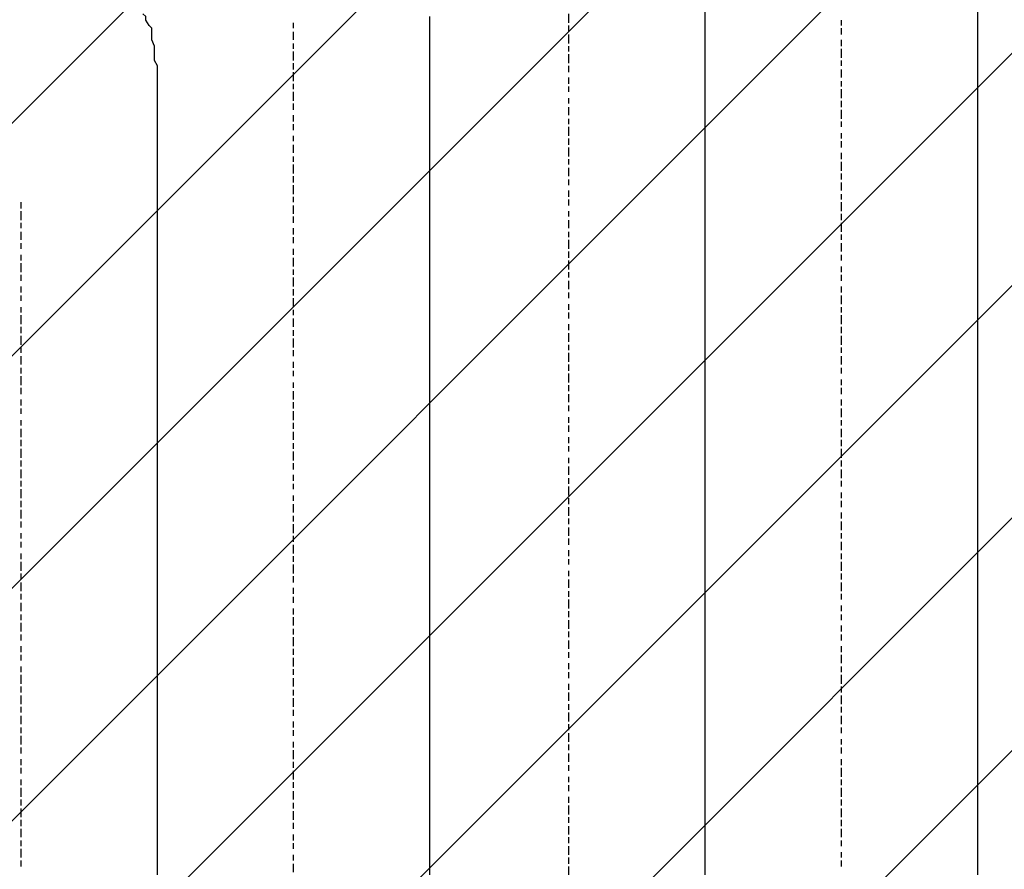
# Model space of a CAD drawing. Extents: x 997 to 109698, y 921 to 94021.
# Tile 589 of 656: x 23635 to 25072, y 53327 to 54567. Entities that reach past the tile are written whole.
import ezdxf

# ---------------------------------------------------------------- set-up
doc = ezdxf.new("R2010")
doc.units = 0
doc.header["$MEASUREMENT"] = 0
doc.layers.add('12', color=7, linetype='CONTINUOUS')
doc.layers.add('28', color=7, linetype='CONTINUOUS')

msp = doc.modelspace()

# ---------------------------------------------------------------- linework, layer by layer
at = {"layer": '12', "color": 5}
for p, q in [((24635.630503, 54566.563401), (24635.630503, 54579.563401)), ((25033.630503, 54566.563401), (25033.630503, 54579.563401)), ((23823.630503, 54558.563401), (23818.630503, 54566.563401)), ((24233.630503, 54558.563401), (24233.630503, 54571.563401)), ((24635.630503, 54558.563401), (24635.630503, 54566.563401)), ((25033.630503, 54558.563401), (25033.630503, 54566.563401)), ((23827.630503, 54537.563401), (23827.630503, 54549.563401)), ((24233.630503, 54549.563401), (24233.630503, 54558.563401)), ((24233.630503, 54537.563401), (24233.630503, 54549.563401)), ((24635.630503, 54549.563401), (24635.630503, 54558.563401)), ((24635.630503, 54537.563401), (24635.630503, 54549.563401)), ((25033.630503, 54549.563401), (25033.630503, 54558.563401)), ((25033.630503, 54537.563401), (25033.630503, 54549.563401)), ((23831.630503, 54528.563401), (23827.630503, 54537.563401)), ((24233.630503, 54528.563401), (24233.630503, 54537.563401)), ((24635.630503, 54528.563401), (24635.630503, 54537.563401)), ((25033.630503, 54528.563401), (25033.630503, 54537.563401)), ((23831.630503, 54520.563401), (23831.630503, 54528.563401)), ((23831.630503, 54507.563401), (23831.630503, 54520.563401)), ((24233.630503, 54520.563401), (24233.630503, 54528.563401)), ((24233.630503, 54507.563401), (24233.630503, 54520.563401)), ((24635.630503, 54520.563401), (24635.630503, 54528.563401)), ((24635.630503, 54507.563401), (24635.630503, 54520.563401)), ((25033.630503, 54520.563401), (25033.630503, 54528.563401)), ((25033.630503, 54507.563401), (25033.630503, 54520.563401)), ((23835.630503, 54499.563401), (23831.630503, 54507.563401)), ((24233.630503, 54499.563401), (24233.630503, 54507.563401)), ((24635.630503, 54499.563401), (24635.630503, 54507.563401)), ((25033.630503, 54499.563401), (25033.630503, 54507.563401)), ((23835.630503, 54490.563401), (23835.630503, 54499.563401)), ((24233.630503, 54490.563401), (24233.630503, 54499.563401)), ((24635.630503, 54490.563401), (24635.630503, 54499.563401)), ((25033.630503, 54490.563401), (25033.630503, 54499.563401)), ((23835.630503, 54477.563401), (23835.630503, 54490.563401)), ((23835.630503, 54469.563401), (23835.630503, 54477.563401)), ((24233.630503, 54477.563401), (24233.630503, 54490.563401)), ((24233.630503, 54469.563401), (24233.630503, 54477.563401)), ((24635.630503, 54477.563401), (24635.630503, 54490.563401)), ((24635.630503, 54469.563401), (24635.630503, 54477.563401)), ((25033.630503, 54477.563401), (25033.630503, 54490.563401)), ((25033.630503, 54469.563401), (25033.630503, 54477.563401)), ((23835.630503, 54461.563401), (23835.630503, 54469.563401)), ((24233.630503, 54461.563401), (24233.630503, 54469.563401)), ((24635.630503, 54456.563401), (24635.630503, 54469.563401)), ((25033.630503, 54456.563401), (25033.630503, 54469.563401)), ((23835.630503, 54448.563401), (23835.630503, 54461.563401)), ((23835.630503, 54439.563401), (23835.630503, 54448.563401)), ((24233.630503, 54448.563401), (24233.630503, 54461.563401)), ((24233.630503, 54439.563401), (24233.630503, 54448.563401)), ((24635.630503, 54448.563401), (24635.630503, 54456.563401)), ((24635.630503, 54439.563401), (24635.630503, 54448.563401)), ((25033.630503, 54448.563401), (25033.630503, 54456.563401)), ((25033.630503, 54439.563401), (25033.630503, 54448.563401)), ((23835.630503, 54431.563401), (23835.630503, 54439.563401)), ((24233.630503, 54427.563401), (24233.630503, 54439.563401)), ((24635.630503, 54427.563401), (24635.630503, 54439.563401)), ((25033.630503, 54427.563401), (25033.630503, 54439.563401)), ((23835.630503, 54418.563401), (23835.630503, 54431.563401)), ((24233.630503, 54418.563401), (24233.630503, 54427.563401)), ((24635.630503, 54418.563401), (24635.630503, 54427.563401)), ((25033.630503, 54418.563401), (25033.630503, 54427.563401)), ((23835.630503, 54410.563401), (23835.630503, 54418.563401)), ((23835.630503, 54405.563401), (23835.630503, 54410.563401)), ((23835.630503, 54397.563401), (23835.630503, 54405.563401)), ((24233.630503, 54410.563401), (24233.630503, 54418.563401)), ((24233.630503, 54397.563401), (24233.630503, 54410.563401)), ((24635.630503, 54410.563401), (24635.630503, 54418.563401)), ((24635.630503, 54397.563401), (24635.630503, 54410.563401)), ((25033.630503, 54410.563401), (25033.630503, 54418.563401)), ((25033.630503, 54397.563401), (25033.630503, 54410.563401)), ((23835.630503, 54389.563401), (23835.630503, 54397.563401)), ((24233.630503, 54389.563401), (24233.630503, 54397.563401)), ((24635.630503, 54389.563401), (24635.630503, 54397.563401)), ((25033.630503, 54389.563401), (25033.630503, 54397.563401)), ((23835.630503, 54380.563401), (23835.630503, 54389.563401)), ((23835.630503, 54367.563401), (23835.630503, 54380.563401)), ((24233.630503, 54380.563401), (24233.630503, 54389.563401)), ((24233.630503, 54367.563401), (24233.630503, 54380.563401)), ((24635.630503, 54380.563401), (24635.630503, 54389.563401)), ((24635.630503, 54367.563401), (24635.630503, 54380.563401)), ((25033.630503, 54380.563401), (25033.630503, 54389.563401)), ((25033.630503, 54367.563401), (25033.630503, 54380.563401)), ((23835.630503, 54359.563401), (23835.630503, 54367.563401)), ((24233.630503, 54359.563401), (24233.630503, 54367.563401)), ((24635.630503, 54359.563401), (24635.630503, 54367.563401)), ((25033.630503, 54359.563401), (25033.630503, 54367.563401)), ((23835.630503, 54350.563401), (23835.630503, 54359.563401)), ((23835.630503, 54338.563401), (23835.630503, 54350.563401)), ((24233.630503, 54350.563401), (24233.630503, 54359.563401)), ((24233.630503, 54338.563401), (24233.630503, 54350.563401)), ((24635.630503, 54350.563401), (24635.630503, 54359.563401)), ((24635.630503, 54338.563401), (24635.630503, 54350.563401)), ((25033.630503, 54346.563401), (25033.630503, 54359.563401)), ((23835.630503, 54329.563401), (23835.630503, 54338.563401)), ((24233.630503, 54329.563401), (24233.630503, 54338.563401)), ((24635.630503, 54329.563401), (24635.630503, 54338.563401)), ((25033.630503, 54338.563401), (25033.630503, 54346.563401)), ((25033.630503, 54329.563401), (25033.630503, 54338.563401)), ((23835.630503, 54321.563401), (23835.630503, 54329.563401)), ((23835.630503, 54308.563401), (23835.630503, 54321.563401)), ((24233.630503, 54317.563401), (24233.630503, 54329.563401)), ((24635.630503, 54317.563401), (24635.630503, 54329.563401)), ((25033.630503, 54317.563401), (25033.630503, 54329.563401)), ((23835.630503, 54300.563401), (23835.630503, 54308.563401)), ((24233.630503, 54308.563401), (24233.630503, 54317.563401)), ((24233.630503, 54300.563401), (24233.630503, 54308.563401)), ((24635.630503, 54308.563401), (24635.630503, 54317.563401)), ((24635.630503, 54300.563401), (24635.630503, 54308.563401)), ((25033.630503, 54308.563401), (25033.630503, 54317.563401)), ((25033.630503, 54300.563401), (25033.630503, 54308.563401)), ((23835.630503, 54287.563401), (23835.630503, 54300.563401)), ((24233.630503, 54287.563401), (24233.630503, 54300.563401)), ((24635.630503, 54287.563401), (24635.630503, 54300.563401)), ((25033.630503, 54287.563401), (25033.630503, 54300.563401)), ((23835.630503, 54279.563401), (23835.630503, 54287.563401)), ((23835.630503, 54270.563401), (23835.630503, 54279.563401)), ((24233.630503, 54279.563401), (24233.630503, 54287.563401)), ((24233.630503, 54270.563401), (24233.630503, 54279.563401)), ((24635.630503, 54279.563401), (24635.630503, 54287.563401)), ((24635.630503, 54270.563401), (24635.630503, 54279.563401)), ((25033.630503, 54279.563401), (25033.630503, 54287.563401)), ((25033.630503, 54270.563401), (25033.630503, 54279.563401)), ((23835.630503, 54257.563401), (23835.630503, 54270.563401)), ((24233.630503, 54257.563401), (24233.630503, 54270.563401)), ((24635.630503, 54257.563401), (24635.630503, 54270.563401)), ((25033.630503, 54257.563401), (25033.630503, 54270.563401)), ((23835.630503, 54249.563401), (23835.630503, 54257.563401)), ((23835.630503, 54240.563401), (23835.630503, 54249.563401)), ((24233.630503, 54249.563401), (24233.630503, 54257.563401)), ((24233.630503, 54240.563401), (24233.630503, 54249.563401)), ((24635.630503, 54249.563401), (24635.630503, 54257.563401)), ((24635.630503, 54240.563401), (24635.630503, 54249.563401)), ((25033.630503, 54249.563401), (25033.630503, 54257.563401)), ((25033.630503, 54236.563401), (25033.630503, 54249.563401)), ((23835.630503, 54228.563401), (23835.630503, 54240.563401)), ((24233.630503, 54228.563401), (24233.630503, 54240.563401)), ((24635.630503, 54228.563401), (24635.630503, 54240.563401)), ((25033.630503, 54228.563401), (25033.630503, 54236.563401)), ((23835.630503, 54219.563401), (23835.630503, 54228.563401)), ((23835.630503, 54211.563401), (23835.630503, 54219.563401)), ((24233.630503, 54219.563401), (24233.630503, 54228.563401)), ((24233.630503, 54206.563401), (24233.630503, 54219.563401)), ((24635.630503, 54219.563401), (24635.630503, 54228.563401)), ((24635.630503, 54206.563401), (24635.630503, 54219.563401)), ((25033.630503, 54219.563401), (25033.630503, 54228.563401)), ((25033.630503, 54206.563401), (25033.630503, 54219.563401)), ((23835.630503, 54198.563401), (23835.630503, 54211.563401)), ((24233.630503, 54198.563401), (24233.630503, 54206.563401)), ((24635.630503, 54198.563401), (24635.630503, 54206.563401)), ((25033.630503, 54198.563401), (25033.630503, 54206.563401)), ((23835.630503, 54190.563401), (23835.630503, 54198.563401)), ((23835.630503, 54177.563401), (23835.630503, 54190.563401)), ((24233.630503, 54190.563401), (24233.630503, 54198.563401)), ((24233.630503, 54177.563401), (24233.630503, 54190.563401)), ((24635.630503, 54190.563401), (24635.630503, 54198.563401)), ((24635.630503, 54177.563401), (24635.630503, 54190.563401)), ((25033.630503, 54190.563401), (25033.630503, 54198.563401)), ((25033.630503, 54177.563401), (25033.630503, 54190.563401)), ((23835.630503, 54168.563401), (23835.630503, 54177.563401)), ((24233.630503, 54168.563401), (24233.630503, 54177.563401)), ((24635.630503, 54168.563401), (24635.630503, 54177.563401)), ((25033.630503, 54168.563401), (25033.630503, 54177.563401)), ((23835.630503, 54160.563401), (23835.630503, 54168.563401)), ((23835.630503, 54147.563401), (23835.630503, 54160.563401)), ((24233.630503, 54160.563401), (24233.630503, 54168.563401)), ((24233.630503, 54147.563401), (24233.630503, 54160.563401)), ((24635.630503, 54160.563401), (24635.630503, 54168.563401)), ((24635.630503, 54147.563401), (24635.630503, 54160.563401)), ((25033.630503, 54160.563401), (25033.630503, 54168.563401)), ((25033.630503, 54147.563401), (25033.630503, 54160.563401)), ((23835.630503, 54139.563401), (23835.630503, 54147.563401)), ((24233.630503, 54139.563401), (24233.630503, 54147.563401)), ((24635.630503, 54139.563401), (24635.630503, 54147.563401)), ((25033.630503, 54139.563401), (25033.630503, 54147.563401)), ((23835.630503, 54130.563401), (23835.630503, 54139.563401)), ((24233.630503, 54130.563401), (24233.630503, 54139.563401)), ((24635.630503, 54130.563401), (24635.630503, 54139.563401)), ((25033.630503, 54130.563401), (25033.630503, 54139.563401)), ((23835.630503, 54118.563401), (23835.630503, 54130.563401)), ((23835.630503, 54109.563401), (23835.630503, 54118.563401)), ((24233.630503, 54118.563401), (24233.630503, 54130.563401)), ((24233.630503, 54109.563401), (24233.630503, 54118.563401)), ((24635.630503, 54118.563401), (24635.630503, 54130.563401)), ((24635.630503, 54109.563401), (24635.630503, 54118.563401)), ((25033.630503, 54118.563401), (25033.630503, 54130.563401)), ((25033.630503, 54109.563401), (25033.630503, 54118.563401)), ((23835.630503, 54101.563401), (23835.630503, 54109.563401)), ((24233.630503, 54096.563401), (24233.630503, 54109.563401)), ((24635.630503, 54096.563401), (24635.630503, 54109.563401)), ((25033.630503, 54096.563401), (25033.630503, 54109.563401)), ((23835.630503, 54088.563401), (23835.630503, 54101.563401)), ((23835.630503, 54080.563401), (23835.630503, 54088.563401)), ((24233.630503, 54088.563401), (24233.630503, 54096.563401)), ((24233.630503, 54080.563401), (24233.630503, 54088.563401)), ((24635.630503, 54088.563401), (24635.630503, 54096.563401)), ((24635.630503, 54080.563401), (24635.630503, 54088.563401)), ((25033.630503, 54088.563401), (25033.630503, 54096.563401)), ((25033.630503, 54080.563401), (25033.630503, 54088.563401)), ((23835.630503, 54067.563401), (23835.630503, 54080.563401)), ((24233.630503, 54067.563401), (24233.630503, 54080.563401)), ((24635.630503, 54067.563401), (24635.630503, 54080.563401)), ((25033.630503, 54067.563401), (25033.630503, 54080.563401)), ((23835.630503, 54058.563401), (23835.630503, 54067.563401)), ((24233.630503, 54058.563401), (24233.630503, 54067.563401)), ((24635.630503, 54058.563401), (24635.630503, 54067.563401)), ((25033.630503, 54058.563401), (25033.630503, 54067.563401)), ((23835.630503, 54050.563401), (23835.630503, 54058.563401)), ((23835.630503, 54037.563401), (23835.630503, 54050.563401)), ((24233.630503, 54050.563401), (24233.630503, 54058.563401)), ((24233.630503, 54037.563401), (24233.630503, 54050.563401)), ((24635.630503, 54050.563401), (24635.630503, 54058.563401)), ((24635.630503, 54037.563401), (24635.630503, 54050.563401)), ((25033.630503, 54050.563401), (25033.630503, 54058.563401)), ((25033.630503, 54037.563401), (25033.630503, 54050.563401)), ((23835.630503, 54029.563401), (23835.630503, 54037.563401)), ((24233.630503, 54029.563401), (24233.630503, 54037.563401)), ((24635.630503, 54029.563401), (24635.630503, 54037.563401)), ((25033.630503, 54029.563401), (25033.630503, 54037.563401)), ((23835.630503, 54020.563401), (23835.630503, 54029.563401)), ((23835.630503, 54008.563401), (23835.630503, 54020.563401)), ((24233.630503, 54020.563401), (24233.630503, 54029.563401)), ((24233.630503, 54008.563401), (24233.630503, 54020.563401)), ((24635.630503, 54020.563401), (24635.630503, 54029.563401)), ((24635.630503, 54008.563401), (24635.630503, 54020.563401)), ((25033.630503, 54020.563401), (25033.630503, 54029.563401)), ((25033.630503, 54008.563401), (25033.630503, 54020.563401)), ((23835.630503, 53999.563401), (23835.630503, 54008.563401)), ((24233.630503, 53999.563401), (24233.630503, 54008.563401)), ((24635.630503, 53999.563401), (24635.630503, 54008.563401)), ((25033.630503, 53999.563401), (25033.630503, 54008.563401)), ((23835.630503, 53991.563401), (23835.630503, 53999.563401)), ((23835.630503, 53978.563401), (23835.630503, 53991.563401)), ((24233.630503, 53991.563401), (24233.630503, 53999.563401)), ((24233.630503, 53978.563401), (24233.630503, 53991.563401)), ((24635.630503, 53986.563401), (24635.630503, 53999.563401)), ((25033.630503, 53986.563401), (25033.630503, 53999.563401)), ((23835.630503, 53969.563401), (23835.630503, 53978.563401)), ((24233.630503, 53969.563401), (24233.630503, 53978.563401)), ((24635.630503, 53978.563401), (24635.630503, 53986.563401)), ((24635.630503, 53969.563401), (24635.630503, 53978.563401)), ((25033.630503, 53978.563401), (25033.630503, 53986.563401)), ((25033.630503, 53969.563401), (25033.630503, 53978.563401)), ((23835.630503, 53957.563401), (23835.630503, 53969.563401)), ((24233.630503, 53957.563401), (24233.630503, 53969.563401)), ((24635.630503, 53957.563401), (24635.630503, 53969.563401)), ((25033.630503, 53957.563401), (25033.630503, 53969.563401)), ((23835.630503, 53948.563401), (23835.630503, 53957.563401)), ((23835.630503, 53940.563401), (23835.630503, 53948.563401)), ((24233.630503, 53948.563401), (24233.630503, 53957.563401)), ((24233.630503, 53940.563401), (24233.630503, 53948.563401)), ((24635.630503, 53948.563401), (24635.630503, 53957.563401)), ((24635.630503, 53940.563401), (24635.630503, 53948.563401)), ((25033.630503, 53948.563401), (25033.630503, 53957.563401)), ((25033.630503, 53940.563401), (25033.630503, 53948.563401)), ((23835.630503, 53927.563401), (23835.630503, 53940.563401)), ((24233.630503, 53927.563401), (24233.630503, 53940.563401)), ((24635.630503, 53927.563401), (24635.630503, 53940.563401)), ((25033.630503, 53927.563401), (25033.630503, 53940.563401)), ((23835.630503, 53919.563401), (23835.630503, 53927.563401)), ((23835.630503, 53910.563401), (23835.630503, 53919.563401)), ((24233.630503, 53919.563401), (24233.630503, 53927.563401)), ((24233.630503, 53910.563401), (24233.630503, 53919.563401)), ((24635.630503, 53919.563401), (24635.630503, 53927.563401)), ((24635.630503, 53910.563401), (24635.630503, 53919.563401)), ((25033.630503, 53919.563401), (25033.630503, 53927.563401)), ((25033.630503, 53910.563401), (25033.630503, 53919.563401)), ((23835.630503, 53897.563401), (23835.630503, 53910.563401)), ((24233.630503, 53897.563401), (24233.630503, 53910.563401)), ((24635.630503, 53897.563401), (24635.630503, 53910.563401)), ((25033.630503, 53897.563401), (25033.630503, 53910.563401)), ((23835.630503, 53889.563401), (23835.630503, 53897.563401)), ((23835.630503, 53881.563401), (23835.630503, 53889.563401)), ((24233.630503, 53889.563401), (24233.630503, 53897.563401)), ((24233.630503, 53881.563401), (24233.630503, 53889.563401)), ((24635.630503, 53889.563401), (24635.630503, 53897.563401)), ((24635.630503, 53876.563401), (24635.630503, 53889.563401)), ((25033.630503, 53889.563401), (25033.630503, 53897.563401)), ((25033.630503, 53876.563401), (25033.630503, 53889.563401)), ((23835.630503, 53868.563401), (23835.630503, 53881.563401)), ((24233.630503, 53868.563401), (24233.630503, 53881.563401)), ((24635.630503, 53868.563401), (24635.630503, 53876.563401)), ((25033.630503, 53868.563401), (25033.630503, 53876.563401)), ((23835.630503, 53859.563401), (23835.630503, 53868.563401)), ((23835.630503, 53847.563401), (23835.630503, 53859.563401)), ((24233.630503, 53859.563401), (24233.630503, 53868.563401)), ((24233.630503, 53847.563401), (24233.630503, 53859.563401)), ((24635.630503, 53859.563401), (24635.630503, 53868.563401)), ((24635.630503, 53847.563401), (24635.630503, 53859.563401)), ((25033.630503, 53859.563401), (25033.630503, 53868.563401)), ((25033.630503, 53847.563401), (25033.630503, 53859.563401)), ((23835.630503, 53838.563401), (23835.630503, 53847.563401)), ((24233.630503, 53838.563401), (24233.630503, 53847.563401)), ((24635.630503, 53838.563401), (24635.630503, 53847.563401)), ((25033.630503, 53838.563401), (25033.630503, 53847.563401)), ((23835.630503, 53830.563401), (23835.630503, 53838.563401)), ((23835.630503, 53817.563401), (23835.630503, 53830.563401)), ((24233.630503, 53830.563401), (24233.630503, 53838.563401)), ((24233.630503, 53817.563401), (24233.630503, 53830.563401)), ((24635.630503, 53830.563401), (24635.630503, 53838.563401)), ((24635.630503, 53817.563401), (24635.630503, 53830.563401)), ((25033.630503, 53830.563401), (25033.630503, 53838.563401)), ((25033.630503, 53817.563401), (25033.630503, 53830.563401)), ((23835.630503, 53809.563401), (23835.630503, 53817.563401)), ((24233.630503, 53809.563401), (24233.630503, 53817.563401)), ((24635.630503, 53809.563401), (24635.630503, 53817.563401)), ((25033.630503, 53809.563401), (25033.630503, 53817.563401)), ((23835.630503, 53800.563401), (23835.630503, 53809.563401)), ((24233.630503, 53800.563401), (24233.630503, 53809.563401)), ((24635.630503, 53800.563401), (24635.630503, 53809.563401)), ((25033.630503, 53800.563401), (25033.630503, 53809.563401)), ((23835.630503, 53787.563401), (23835.630503, 53800.563401)), ((23835.630503, 53779.563401), (23835.630503, 53787.563401)), ((24233.630503, 53787.563401), (24233.630503, 53800.563401)), ((24233.630503, 53779.563401), (24233.630503, 53787.563401)), ((24635.630503, 53787.563401), (24635.630503, 53800.563401)), ((24635.630503, 53779.563401), (24635.630503, 53787.563401)), ((25033.630503, 53787.563401), (25033.630503, 53800.563401)), ((25033.630503, 53779.563401), (25033.630503, 53787.563401)), ((23835.630503, 53771.563401), (23835.630503, 53779.563401)), ((24233.630503, 53771.563401), (24233.630503, 53779.563401)), ((24635.630503, 53771.563401), (24635.630503, 53779.563401)), ((25033.630503, 53766.563401), (25033.630503, 53779.563401)), ((23835.630503, 53758.563401), (23835.630503, 53771.563401)), ((23835.630503, 53749.563401), (23835.630503, 53758.563401)), ((24233.630503, 53758.563401), (24233.630503, 53771.563401)), ((24233.630503, 53749.563401), (24233.630503, 53758.563401)), ((24635.630503, 53758.563401), (24635.630503, 53771.563401)), ((24635.630503, 53749.563401), (24635.630503, 53758.563401)), ((25033.630503, 53758.563401), (25033.630503, 53766.563401)), ((25033.630503, 53749.563401), (25033.630503, 53758.563401)), ((23835.630503, 53741.563401), (23835.630503, 53749.563401)), ((24233.630503, 53737.563401), (24233.630503, 53749.563401)), ((24635.630503, 53737.563401), (24635.630503, 53749.563401)), ((25033.630503, 53737.563401), (25033.630503, 53749.563401)), ((23835.630503, 53728.563401), (23835.630503, 53741.563401)), ((24233.630503, 53728.563401), (24233.630503, 53737.563401)), ((24635.630503, 53728.563401), (24635.630503, 53737.563401)), ((25033.630503, 53728.563401), (25033.630503, 53737.563401)), ((23835.630503, 53720.563401), (23835.630503, 53728.563401)), ((23835.630503, 53707.563401), (23835.630503, 53720.563401)), ((24233.630503, 53720.563401), (24233.630503, 53728.563401)), ((24233.630503, 53707.563401), (24233.630503, 53720.563401)), ((24635.630503, 53720.563401), (24635.630503, 53728.563401)), ((24635.630503, 53707.563401), (24635.630503, 53720.563401)), ((25033.630503, 53720.563401), (25033.630503, 53728.563401)), ((25033.630503, 53707.563401), (25033.630503, 53720.563401)), ((23835.630503, 53698.563401), (23835.630503, 53707.563401)), ((24233.630503, 53698.563401), (24233.630503, 53707.563401)), ((24635.630503, 53698.563401), (24635.630503, 53707.563401)), ((25033.630503, 53698.563401), (25033.630503, 53707.563401)), ((23835.630503, 53690.563401), (23835.630503, 53698.563401)), ((23835.630503, 53677.563401), (23835.630503, 53690.563401)), ((24233.630503, 53690.563401), (24233.630503, 53698.563401)), ((24233.630503, 53677.563401), (24233.630503, 53690.563401)), ((24635.630503, 53690.563401), (24635.630503, 53698.563401)), ((24635.630503, 53677.563401), (24635.630503, 53690.563401)), ((25033.630503, 53690.563401), (25033.630503, 53698.563401)), ((25033.630503, 53677.563401), (25033.630503, 53690.563401)), ((23835.630503, 53669.563401), (23835.630503, 53677.563401)), ((24233.630503, 53669.563401), (24233.630503, 53677.563401)), ((24635.630503, 53669.563401), (24635.630503, 53677.563401)), ((25033.630503, 53669.563401), (25033.630503, 53677.563401)), ((23835.630503, 53660.563401), (23835.630503, 53669.563401)), ((23835.630503, 53648.563401), (23835.630503, 53660.563401)), ((24233.630503, 53660.563401), (24233.630503, 53669.563401)), ((24233.630503, 53648.563401), (24233.630503, 53660.563401)), ((24635.630503, 53660.563401), (24635.630503, 53669.563401)), ((24635.630503, 53648.563401), (24635.630503, 53660.563401)), ((25033.630503, 53656.563401), (25033.630503, 53669.563401)), ((23835.630503, 53639.563401), (23835.630503, 53648.563401)), ((24233.630503, 53639.563401), (24233.630503, 53648.563401)), ((24635.630503, 53639.563401), (24635.630503, 53648.563401)), ((25033.630503, 53648.563401), (25033.630503, 53656.563401)), ((25033.630503, 53639.563401), (25033.630503, 53648.563401)), ((23835.630503, 53631.563401), (23835.630503, 53639.563401)), ((23835.630503, 53618.563401), (23835.630503, 53631.563401)), ((24233.630503, 53627.563401), (24233.630503, 53639.563401)), ((24635.630503, 53627.563401), (24635.630503, 53639.563401)), ((25033.630503, 53627.563401), (25033.630503, 53639.563401)), ((23835.630503, 53610.563401), (23835.630503, 53618.563401)), ((24233.630503, 53618.563401), (24233.630503, 53627.563401)), ((24233.630503, 53610.563401), (24233.630503, 53618.563401)), ((24635.630503, 53618.563401), (24635.630503, 53627.563401)), ((24635.630503, 53610.563401), (24635.630503, 53618.563401)), ((25033.630503, 53618.563401), (25033.630503, 53627.563401)), ((25033.630503, 53610.563401), (25033.630503, 53618.563401)), ((23835.630503, 53597.563401), (23835.630503, 53610.563401)), ((24233.630503, 53597.563401), (24233.630503, 53610.563401)), ((24635.630503, 53597.563401), (24635.630503, 53610.563401)), ((25033.630503, 53597.563401), (25033.630503, 53610.563401)), ((23835.630503, 53588.563401), (23835.630503, 53597.563401)), ((23835.630503, 53580.563401), (23835.630503, 53588.563401)), ((24233.630503, 53588.563401), (24233.630503, 53597.563401)), ((24233.630503, 53580.563401), (24233.630503, 53588.563401)), ((24635.630503, 53588.563401), (24635.630503, 53597.563401)), ((24635.630503, 53580.563401), (24635.630503, 53588.563401)), ((25033.630503, 53588.563401), (25033.630503, 53597.563401)), ((25033.630503, 53580.563401), (25033.630503, 53588.563401)), ((23835.630503, 53567.563401), (23835.630503, 53580.563401)), ((24233.630503, 53567.563401), (24233.630503, 53580.563401)), ((24635.630503, 53567.563401), (24635.630503, 53580.563401)), ((25033.630503, 53567.563401), (25033.630503, 53580.563401)), ((23835.630503, 53559.563401), (23835.630503, 53567.563401)), ((23835.630503, 53550.563401), (23835.630503, 53559.563401)), ((24233.630503, 53559.563401), (24233.630503, 53567.563401)), ((24233.630503, 53550.563401), (24233.630503, 53559.563401)), ((24635.630503, 53559.563401), (24635.630503, 53567.563401)), ((24635.630503, 53550.563401), (24635.630503, 53559.563401)), ((25033.630503, 53559.563401), (25033.630503, 53567.563401)), ((25033.630503, 53550.563401), (25033.630503, 53559.563401)), ((23835.630503, 53538.563401), (23835.630503, 53550.563401)), ((24233.630503, 53538.563401), (24233.630503, 53550.563401)), ((24635.630503, 53538.563401), (24635.630503, 53550.563401)), ((25033.630503, 53538.563401), (25033.630503, 53550.563401)), ((23835.630503, 53529.563401), (23835.630503, 53538.563401)), ((23835.630503, 53521.563401), (23835.630503, 53529.563401)), ((24233.630503, 53529.563401), (24233.630503, 53538.563401)), ((24233.630503, 53516.563401), (24233.630503, 53529.563401)), ((24635.630503, 53529.563401), (24635.630503, 53538.563401)), ((24635.630503, 53516.563401), (24635.630503, 53529.563401)), ((25033.630503, 53529.563401), (25033.630503, 53538.563401)), ((25033.630503, 53516.563401), (25033.630503, 53529.563401)), ((23835.630503, 53508.563401), (23835.630503, 53521.563401)), ((24233.630503, 53508.563401), (24233.630503, 53516.563401)), ((24635.630503, 53508.563401), (24635.630503, 53516.563401)), ((25033.630503, 53508.563401), (25033.630503, 53516.563401)), ((23835.630503, 53500.563401), (23835.630503, 53508.563401)), ((23835.630503, 53487.563401), (23835.630503, 53500.563401)), ((24233.630503, 53500.563401), (24233.630503, 53508.563401)), ((24233.630503, 53487.563401), (24233.630503, 53500.563401)), ((24635.630503, 53500.563401), (24635.630503, 53508.563401)), ((24635.630503, 53487.563401), (24635.630503, 53500.563401)), ((25033.630503, 53500.563401), (25033.630503, 53508.563401)), ((25033.630503, 53487.563401), (25033.630503, 53500.563401)), ((23835.630503, 53478.563401), (23835.630503, 53487.563401)), ((24233.630503, 53478.563401), (24233.630503, 53487.563401)), ((24635.630503, 53478.563401), (24635.630503, 53487.563401)), ((25033.630503, 53478.563401), (25033.630503, 53487.563401)), ((23835.630503, 53470.563401), (23835.630503, 53478.563401)), ((23835.630503, 53457.563401), (23835.630503, 53470.563401)), ((24233.630503, 53470.563401), (24233.630503, 53478.563401)), ((24233.630503, 53457.563401), (24233.630503, 53470.563401)), ((24635.630503, 53470.563401), (24635.630503, 53478.563401)), ((24635.630503, 53457.563401), (24635.630503, 53470.563401)), ((25033.630503, 53470.563401), (25033.630503, 53478.563401)), ((25033.630503, 53457.563401), (25033.630503, 53470.563401)), ((23835.630503, 53449.563401), (23835.630503, 53457.563401)), ((24233.630503, 53449.563401), (24233.630503, 53457.563401)), ((24635.630503, 53449.563401), (24635.630503, 53457.563401)), ((25033.630503, 53449.563401), (25033.630503, 53457.563401)), ((23835.630503, 53440.563401), (23835.630503, 53449.563401)), ((24233.630503, 53440.563401), (24233.630503, 53449.563401)), ((24635.630503, 53440.563401), (24635.630503, 53449.563401)), ((25033.630503, 53440.563401), (25033.630503, 53449.563401)), ((23835.630503, 53428.563401), (23835.630503, 53440.563401)), ((23835.630503, 53419.563401), (23835.630503, 53428.563401)), ((24233.630503, 53428.563401), (24233.630503, 53440.563401)), ((24233.630503, 53419.563401), (24233.630503, 53428.563401)), ((24635.630503, 53428.563401), (24635.630503, 53440.563401)), ((24635.630503, 53419.563401), (24635.630503, 53428.563401)), ((25033.630503, 53428.563401), (25033.630503, 53440.563401)), ((25033.630503, 53419.563401), (25033.630503, 53428.563401)), ((23835.630503, 53411.563401), (23835.630503, 53419.563401)), ((24233.630503, 53411.563401), (24233.630503, 53419.563401)), ((24635.630503, 53406.563401), (24635.630503, 53419.563401)), ((25033.630503, 53406.563401), (25033.630503, 53419.563401)), ((23835.630503, 53398.563401), (23835.630503, 53411.563401)), ((23835.630503, 53389.563401), (23835.630503, 53398.563401)), ((24233.630503, 53398.563401), (24233.630503, 53411.563401)), ((24233.630503, 53389.563401), (24233.630503, 53398.563401)), ((24635.630503, 53398.563401), (24635.630503, 53406.563401)), ((24635.630503, 53389.563401), (24635.630503, 53398.563401)), ((25033.630503, 53398.563401), (25033.630503, 53406.563401)), ((25033.630503, 53389.563401), (25033.630503, 53398.563401)), ((23835.630503, 53377.563401), (23835.630503, 53389.563401)), ((24233.630503, 53377.563401), (24233.630503, 53389.563401)), ((24635.630503, 53377.563401), (24635.630503, 53389.563401)), ((25033.630503, 53377.563401), (25033.630503, 53389.563401)), ((23835.630503, 53368.563401), (23835.630503, 53377.563401)), ((24233.630503, 53368.563401), (24233.630503, 53377.563401)), ((24635.630503, 53368.563401), (24635.630503, 53377.563401)), ((25033.630503, 53368.563401), (25033.630503, 53377.563401)), ((23835.630503, 53360.563401), (23835.630503, 53368.563401)), ((23835.630503, 53347.563401), (23835.630503, 53360.563401)), ((24233.630503, 53360.563401), (24233.630503, 53368.563401)), ((24233.630503, 53347.563401), (24233.630503, 53360.563401)), ((24635.630503, 53360.563401), (24635.630503, 53368.563401)), ((24635.630503, 53347.563401), (24635.630503, 53360.563401)), ((25033.630503, 53360.563401), (25033.630503, 53368.563401)), ((25033.630503, 53347.563401), (25033.630503, 53360.563401)), ((23835.630503, 53339.563401), (23835.630503, 53347.563401)), ((24233.630503, 53339.563401), (24233.630503, 53347.563401)), ((24635.630503, 53339.563401), (24635.630503, 53347.563401)), ((25033.630503, 53339.563401), (25033.630503, 53347.563401)), ((23835.630503, 53330.563401), (23835.630503, 53339.563401)), ((23835.630503, 53318.563401), (23835.630503, 53330.563401)), ((24233.630503, 53330.563401), (24233.630503, 53339.563401)), ((24233.630503, 53318.563401), (24233.630503, 53330.563401)), ((24635.630503, 53330.563401), (24635.630503, 53339.563401)), ((24635.630503, 53318.563401), (24635.630503, 53330.563401)), ((25033.630503, 53330.563401), (25033.630503, 53339.563401)), ((25033.630503, 53318.563401), (25033.630503, 53330.563401))]:
    msp.add_line(p, q, dxfattribs=at)
at = {"layer": '12', "color": 1}
for p, q in [((24436.630503, 54562.563401), (24436.630503, 54575.563401)), ((24834.630503, 54558.563401), (24834.630503, 54566.563401)), ((24034.630503, 54554.563401), (24034.630503, 54562.563401)), ((24034.630503, 54537.563401), (24034.630503, 54549.563401)), ((24436.630503, 54549.563401), (24436.630503, 54558.563401)), ((24834.630503, 54545.563401), (24834.630503, 54554.563401)), ((24436.630503, 54532.563401), (24436.630503, 54545.563401)), ((24834.630503, 54528.563401), (24834.630503, 54537.563401)), ((24034.630503, 54524.563401), (24034.630503, 54532.563401)), ((24034.630503, 54507.563401), (24034.630503, 54520.563401)), ((24436.630503, 54520.563401), (24436.630503, 54528.563401)), ((24834.630503, 54511.563401), (24834.630503, 54524.563401)), ((24436.630503, 54503.563401), (24436.630503, 54516.563401)), ((24834.630503, 54499.563401), (24834.630503, 54507.563401)), ((24034.630503, 54494.563401), (24034.630503, 54503.563401)), ((24436.630503, 54490.563401), (24436.630503, 54499.563401)), ((24834.630503, 54482.563401), (24834.630503, 54494.563401)), ((24034.630503, 54477.563401), (24034.630503, 54490.563401)), ((24436.630503, 54473.563401), (24436.630503, 54482.563401)), ((24834.630503, 54469.563401), (24834.630503, 54477.563401)), ((24034.630503, 54465.563401), (24034.630503, 54473.563401)), ((24436.630503, 54461.563401), (24436.630503, 54469.563401)), ((24834.630503, 54452.563401), (24834.630503, 54465.563401)), ((24034.630503, 54448.563401), (24034.630503, 54461.563401)), ((24436.630503, 54444.563401), (24436.630503, 54452.563401)), ((24834.630503, 54439.563401), (24834.630503, 54448.563401)), ((24034.630503, 54435.563401), (24034.630503, 54444.563401)), ((24436.630503, 54427.563401), (24436.630503, 54439.563401)), ((24834.630503, 54422.563401), (24834.630503, 54435.563401)), ((24034.630503, 54418.563401), (24034.630503, 54427.563401)), ((24436.630503, 54414.563401), (24436.630503, 54422.563401)), ((24034.630503, 54405.563401), (24034.630503, 54414.563401)), ((24436.630503, 54397.563401), (24436.630503, 54410.563401)), ((24834.630503, 54410.563401), (24834.630503, 54418.563401)), ((24034.630503, 54389.563401), (24034.630503, 54397.563401)), ((24436.630503, 54384.563401), (24436.630503, 54393.563401)), ((24834.630503, 54393.563401), (24834.630503, 54401.563401)), ((24034.630503, 54372.563401), (24034.630503, 54384.563401)), ((24436.630503, 54367.563401), (24436.630503, 54380.563401)), ((24834.630503, 54380.563401), (24834.630503, 54389.563401)), ((24034.630503, 54359.563401), (24034.630503, 54367.563401)), ((24436.630503, 54355.563401), (24436.630503, 54363.563401)), ((24834.630503, 54363.563401), (24834.630503, 54372.563401)), ((24034.630503, 54342.563401), (24034.630503, 54355.563401)), ((24436.630503, 54338.563401), (24436.630503, 54350.563401)), ((24834.630503, 54346.563401), (24834.630503, 54359.563401)), ((24034.630503, 54329.563401), (24034.630503, 54338.563401)), ((24436.630503, 54325.563401), (24436.630503, 54333.563401)), ((24834.630503, 54333.563401), (24834.630503, 54342.563401)), ((24034.630503, 54312.563401), (24034.630503, 54325.563401)), ((24834.630503, 54317.563401), (24834.630503, 54329.563401)), ((24034.630503, 54300.563401), (24034.630503, 54308.563401)), ((24436.630503, 54308.563401), (24436.630503, 54317.563401)), ((24436.630503, 54295.563401), (24436.630503, 54304.563401)), ((24834.630503, 54304.563401), (24834.630503, 54312.563401)), ((23636.630503, 54291.563401), (23636.630503, 54300.563401)), ((24034.630503, 54283.563401), (24034.630503, 54295.563401)), ((24834.630503, 54287.563401), (24834.630503, 54300.563401)), ((23636.630503, 54274.563401), (23636.630503, 54287.563401)), ((24034.630503, 54270.563401), (24034.630503, 54279.563401)), ((24436.630503, 54279.563401), (24436.630503, 54287.563401)), ((24834.630503, 54274.563401), (24834.630503, 54283.563401)), ((23636.630503, 54262.563401), (23636.630503, 54270.563401)), ((24034.630503, 54253.563401), (24034.630503, 54262.563401)), ((24436.630503, 54262.563401), (24436.630503, 54274.563401)), ((24834.630503, 54257.563401), (24834.630503, 54270.563401)), ((23636.630503, 54245.563401), (23636.630503, 54257.563401)), ((24034.630503, 54240.563401), (24034.630503, 54249.563401)), ((24436.630503, 54249.563401), (24436.630503, 54257.563401)), ((24834.630503, 54245.563401), (24834.630503, 54253.563401)), ((23636.630503, 54232.563401), (23636.630503, 54240.563401)), ((24034.630503, 54223.563401), (24034.630503, 54232.563401)), ((24436.630503, 54232.563401), (24436.630503, 54245.563401)), ((24834.630503, 54228.563401), (24834.630503, 54240.563401)), ((23636.630503, 54215.563401), (23636.630503, 54223.563401)), ((24034.630503, 54206.563401), (24034.630503, 54219.563401)), ((24436.630503, 54219.563401), (24436.630503, 54228.563401)), ((24834.630503, 54215.563401), (24834.630503, 54223.563401)), ((23636.630503, 54202.563401), (23636.630503, 54211.563401)), ((24436.630503, 54202.563401), (24436.630503, 54215.563401)), ((24834.630503, 54198.563401), (24834.630503, 54206.563401)), ((23636.630503, 54198.563401), (23636.630503, 54202.563401)), ((23636.630503, 54185.563401), (23636.630503, 54194.563401)), ((24034.630503, 54194.563401), (24034.630503, 54202.563401)), ((24034.630503, 54177.563401), (24034.630503, 54190.563401)), ((24436.630503, 54190.563401), (24436.630503, 54198.563401)), ((24834.630503, 54185.563401), (24834.630503, 54194.563401)), ((23636.630503, 54168.563401), (23636.630503, 54177.563401)), ((24436.630503, 54173.563401), (24436.630503, 54185.563401)), ((24834.630503, 54168.563401), (24834.630503, 54177.563401)), ((23636.630503, 54156.563401), (23636.630503, 54164.563401)), ((24034.630503, 54164.563401), (24034.630503, 54173.563401)), ((24034.630503, 54147.563401), (24034.630503, 54160.563401)), ((24436.630503, 54160.563401), (24436.630503, 54168.563401)), ((24834.630503, 54151.563401), (24834.630503, 54164.563401)), ((23636.630503, 54139.563401), (23636.630503, 54147.563401)), ((24436.630503, 54143.563401), (24436.630503, 54151.563401)), ((24834.630503, 54139.563401), (24834.630503, 54147.563401)), ((23636.630503, 54122.563401), (23636.630503, 54135.563401)), ((24034.630503, 54135.563401), (24034.630503, 54143.563401)), ((24436.630503, 54130.563401), (24436.630503, 54139.563401)), ((24834.630503, 54122.563401), (24834.630503, 54135.563401)), ((23636.630503, 54109.563401), (23636.630503, 54118.563401)), ((24034.630503, 54118.563401), (24034.630503, 54130.563401)), ((24436.630503, 54113.563401), (24436.630503, 54122.563401)), ((24834.630503, 54109.563401), (24834.630503, 54118.563401)), ((23636.630503, 54092.563401), (23636.630503, 54105.563401)), ((24034.630503, 54105.563401), (24034.630503, 54113.563401)), ((24436.630503, 54096.563401), (24436.630503, 54109.563401)), ((24834.630503, 54092.563401), (24834.630503, 54105.563401)), ((23636.630503, 54080.563401), (23636.630503, 54088.563401)), ((24034.630503, 54088.563401), (24034.630503, 54101.563401)), ((24436.630503, 54084.563401), (24436.630503, 54092.563401)), ((24834.630503, 54080.563401), (24834.630503, 54088.563401)), ((23636.630503, 54063.563401), (23636.630503, 54075.563401)), ((24034.630503, 54075.563401), (24034.630503, 54084.563401)), ((24436.630503, 54067.563401), (24436.630503, 54080.563401)), ((24834.630503, 54063.563401), (24834.630503, 54075.563401)), ((24034.630503, 54058.563401), (24034.630503, 54067.563401)), ((24436.630503, 54054.563401), (24436.630503, 54063.563401)), ((23636.630503, 54050.563401), (23636.630503, 54058.563401)), ((23636.630503, 54033.563401), (23636.630503, 54046.563401)), ((24034.630503, 54046.563401), (24034.630503, 54054.563401)), ((24436.630503, 54037.563401), (24436.630503, 54050.563401)), ((24834.630503, 54050.563401), (24834.630503, 54058.563401)), ((24034.630503, 54029.563401), (24034.630503, 54037.563401)), ((24436.630503, 54024.563401), (24436.630503, 54033.563401)), ((24834.630503, 54033.563401), (24834.630503, 54041.563401)), ((23636.630503, 54020.563401), (23636.630503, 54029.563401)), ((24034.630503, 54012.563401), (24034.630503, 54024.563401)), ((24436.630503, 54008.563401), (24436.630503, 54020.563401)), ((24834.630503, 54020.563401), (24834.630503, 54029.563401)), ((23636.630503, 54003.563401), (23636.630503, 54012.563401)), ((24034.630503, 53999.563401), (24034.630503, 54008.563401)), ((24436.630503, 53995.563401), (24436.630503, 54003.563401)), ((24834.630503, 54003.563401), (24834.630503, 54012.563401)), ((23636.630503, 53991.563401), (23636.630503, 53999.563401)), ((24034.630503, 53982.563401), (24034.630503, 53995.563401)), ((24834.630503, 53986.563401), (24834.630503, 53999.563401)), ((23636.630503, 53974.563401), (23636.630503, 53982.563401)), ((24034.630503, 53969.563401), (24034.630503, 53978.563401)), ((24436.630503, 53978.563401), (24436.630503, 53986.563401)), ((24436.630503, 53965.563401), (24436.630503, 53974.563401)), ((24834.630503, 53974.563401), (24834.630503, 53982.563401)), ((23636.630503, 53957.563401), (23636.630503, 53969.563401)), ((24034.630503, 53953.563401), (24034.630503, 53965.563401)), ((24834.630503, 53957.563401), (24834.630503, 53969.563401)), ((23636.630503, 53944.563401), (23636.630503, 53953.563401)), ((24034.630503, 53940.563401), (24034.630503, 53948.563401)), ((24436.630503, 53948.563401), (24436.630503, 53957.563401)), ((24436.630503, 53936.563401), (24436.630503, 53944.563401)), ((24834.630503, 53944.563401), (24834.630503, 53953.563401)), ((23636.630503, 53927.563401), (23636.630503, 53940.563401)), ((24034.630503, 53923.563401), (24034.630503, 53936.563401)), ((24834.630503, 53927.563401), (24834.630503, 53940.563401)), ((23636.630503, 53914.563401), (23636.630503, 53923.563401)), ((24034.630503, 53910.563401), (24034.630503, 53919.563401)), ((24436.630503, 53919.563401), (24436.630503, 53927.563401)), ((24834.630503, 53914.563401), (24834.630503, 53923.563401)), ((23636.630503, 53897.563401), (23636.630503, 53910.563401)), ((24034.630503, 53893.563401), (24034.630503, 53902.563401)), ((24436.630503, 53902.563401), (24436.630503, 53914.563401)), ((24834.630503, 53897.563401), (24834.630503, 53910.563401)), ((23636.630503, 53885.563401), (23636.630503, 53893.563401)), ((24034.630503, 53881.563401), (24034.630503, 53889.563401)), ((24436.630503, 53889.563401), (24436.630503, 53897.563401)), ((24834.630503, 53885.563401), (24834.630503, 53893.563401)), ((23636.630503, 53868.563401), (23636.630503, 53881.563401)), ((24034.630503, 53864.563401), (24034.630503, 53872.563401)), ((24436.630503, 53872.563401), (24436.630503, 53885.563401)), ((24834.630503, 53868.563401), (24834.630503, 53876.563401)), ((23636.630503, 53855.563401), (23636.630503, 53864.563401)), ((24034.630503, 53847.563401), (24034.630503, 53859.563401)), ((24436.630503, 53859.563401), (24436.630503, 53868.563401)), ((24834.630503, 53855.563401), (24834.630503, 53864.563401)), ((23636.630503, 53838.563401), (23636.630503, 53851.563401)), ((24436.630503, 53842.563401), (24436.630503, 53855.563401)), ((24834.630503, 53838.563401), (24834.630503, 53847.563401)), ((23636.630503, 53825.563401), (23636.630503, 53834.563401)), ((24034.630503, 53834.563401), (24034.630503, 53842.563401)), ((24034.630503, 53817.563401), (24034.630503, 53830.563401)), ((24436.630503, 53830.563401), (24436.630503, 53838.563401)), ((24834.630503, 53821.563401), (24834.630503, 53834.563401)), ((23636.630503, 53809.563401), (23636.630503, 53817.563401)), ((24436.630503, 53813.563401), (24436.630503, 53825.563401)), ((24834.630503, 53809.563401), (24834.630503, 53817.563401)), ((23636.630503, 53796.563401), (23636.630503, 53804.563401)), ((24034.630503, 53804.563401), (24034.630503, 53813.563401)), ((24436.630503, 53800.563401), (24436.630503, 53809.563401)), ((24834.630503, 53792.563401), (24834.630503, 53804.563401)), ((23636.630503, 53779.563401), (23636.630503, 53787.563401)), ((24034.630503, 53787.563401), (24034.630503, 53800.563401)), ((24436.630503, 53783.563401), (24436.630503, 53792.563401)), ((24834.630503, 53779.563401), (24834.630503, 53787.563401)), ((23636.630503, 53762.563401), (23636.630503, 53775.563401)), ((24034.630503, 53775.563401), (24034.630503, 53783.563401)), ((24436.630503, 53771.563401), (24436.630503, 53779.563401)), ((24834.630503, 53762.563401), (24834.630503, 53775.563401)), ((23636.630503, 53749.563401), (23636.630503, 53758.563401)), ((24034.630503, 53758.563401), (24034.630503, 53771.563401)), ((24436.630503, 53754.563401), (24436.630503, 53762.563401)), ((24834.630503, 53749.563401), (24834.630503, 53758.563401)), ((23636.630503, 53732.563401), (23636.630503, 53745.563401)), ((24034.630503, 53745.563401), (24034.630503, 53754.563401)), ((24436.630503, 53737.563401), (24436.630503, 53749.563401)), ((24834.630503, 53732.563401), (24834.630503, 53745.563401)), ((24034.630503, 53728.563401), (24034.630503, 53737.563401)), ((24436.630503, 53724.563401), (24436.630503, 53732.563401)), ((23636.630503, 53720.563401), (23636.630503, 53728.563401)), ((23636.630503, 53703.563401), (23636.630503, 53715.563401)), ((24034.630503, 53715.563401), (24034.630503, 53724.563401)), ((24436.630503, 53707.563401), (24436.630503, 53720.563401)), ((24834.630503, 53720.563401), (24834.630503, 53728.563401)), ((24034.630503, 53698.563401), (24034.630503, 53707.563401)), ((24436.630503, 53694.563401), (24436.630503, 53703.563401)), ((24834.630503, 53703.563401), (24834.630503, 53711.563401)), ((23636.630503, 53690.563401), (23636.630503, 53698.563401)), ((23636.630503, 53673.563401), (23636.630503, 53686.563401)), ((24034.630503, 53682.563401), (24034.630503, 53694.563401)), ((24436.630503, 53677.563401), (24436.630503, 53690.563401)), ((24834.630503, 53690.563401), (24834.630503, 53698.563401)), ((24034.630503, 53669.563401), (24034.630503, 53677.563401)), ((24436.630503, 53665.563401), (24436.630503, 53673.563401)), ((24834.630503, 53673.563401), (24834.630503, 53682.563401)), ((23636.630503, 53660.563401), (23636.630503, 53669.563401)), ((24034.630503, 53652.563401), (24034.630503, 53665.563401)), ((24436.630503, 53648.563401), (24436.630503, 53660.563401)), ((24834.630503, 53660.563401), (24834.630503, 53669.563401)), ((23636.630503, 53643.563401), (23636.630503, 53652.563401)), ((24034.630503, 53639.563401), (24034.630503, 53648.563401)), ((24436.630503, 53635.563401), (24436.630503, 53643.563401)), ((24834.630503, 53643.563401), (24834.630503, 53652.563401)), ((23636.630503, 53631.563401), (23636.630503, 53639.563401)), ((24034.630503, 53622.563401), (24034.630503, 53635.563401)), ((24834.630503, 53627.563401), (24834.630503, 53639.563401)), ((23636.630503, 53614.563401), (23636.630503, 53622.563401)), ((24034.630503, 53610.563401), (24034.630503, 53618.563401)), ((24436.630503, 53618.563401), (24436.630503, 53627.563401)), ((24436.630503, 53605.563401), (24436.630503, 53614.563401)), ((24834.630503, 53614.563401), (24834.630503, 53622.563401)), ((23636.630503, 53597.563401), (23636.630503, 53610.563401)), ((24034.630503, 53593.563401), (24034.630503, 53605.563401)), ((24834.630503, 53597.563401), (24834.630503, 53610.563401)), ((23636.630503, 53584.563401), (23636.630503, 53593.563401)), ((24034.630503, 53580.563401), (24034.630503, 53588.563401)), ((24436.630503, 53588.563401), (24436.630503, 53597.563401)), ((24834.630503, 53584.563401), (24834.630503, 53593.563401)), ((23636.630503, 53567.563401), (23636.630503, 53580.563401)), ((24034.630503, 53563.563401), (24034.630503, 53576.563401)), ((24436.630503, 53572.563401), (24436.630503, 53584.563401)), ((24834.630503, 53567.563401), (24834.630503, 53580.563401)), ((23636.630503, 53555.563401), (23636.630503, 53563.563401)), ((24034.630503, 53550.563401), (24034.630503, 53559.563401)), ((24436.630503, 53559.563401), (24436.630503, 53567.563401)), ((24834.630503, 53555.563401), (24834.630503, 53563.563401)), ((23636.630503, 53538.563401), (23636.630503, 53550.563401)), ((24034.630503, 53533.563401), (24034.630503, 53542.563401)), ((24436.630503, 53542.563401), (24436.630503, 53555.563401)), ((24834.630503, 53538.563401), (24834.630503, 53550.563401)), ((23636.630503, 53525.563401), (23636.630503, 53533.563401)), ((24034.630503, 53521.563401), (24034.630503, 53529.563401)), ((24436.630503, 53529.563401), (24436.630503, 53538.563401)), ((24834.630503, 53525.563401), (24834.630503, 53533.563401)), ((23636.630503, 53508.563401), (23636.630503, 53521.563401)), ((24436.630503, 53512.563401), (24436.630503, 53525.563401)), ((24834.630503, 53508.563401), (24834.630503, 53516.563401)), ((23636.630503, 53495.563401), (23636.630503, 53504.563401)), ((24034.630503, 53504.563401), (24034.630503, 53512.563401)), ((24034.630503, 53487.563401), (24034.630503, 53500.563401)), ((24436.630503, 53500.563401), (24436.630503, 53508.563401)), ((24834.630503, 53495.563401), (24834.630503, 53504.563401)), ((23636.630503, 53478.563401), (23636.630503, 53487.563401)), ((24436.630503, 53483.563401), (24436.630503, 53495.563401)), ((24834.630503, 53478.563401), (24834.630503, 53487.563401)), ((23636.630503, 53466.563401), (23636.630503, 53474.563401)), ((24034.630503, 53474.563401), (24034.630503, 53483.563401)), ((24034.630503, 53457.563401), (24034.630503, 53470.563401)), ((24436.630503, 53470.563401), (24436.630503, 53478.563401)), ((24834.630503, 53461.563401), (24834.630503, 53474.563401)), ((23636.630503, 53449.563401), (23636.630503, 53457.563401)), ((24436.630503, 53453.563401), (24436.630503, 53461.563401)), ((24834.630503, 53449.563401), (24834.630503, 53457.563401)), ((23636.630503, 53432.563401), (23636.630503, 53445.563401)), ((24034.630503, 53445.563401), (24034.630503, 53453.563401)), ((24436.630503, 53440.563401), (24436.630503, 53449.563401)), ((24834.630503, 53432.563401), (24834.630503, 53445.563401)), ((23636.630503, 53419.563401), (23636.630503, 53428.563401)), ((24034.630503, 53428.563401), (24034.630503, 53440.563401)), ((24436.630503, 53423.563401), (24436.630503, 53432.563401)), ((24834.630503, 53419.563401), (24834.630503, 53428.563401)), ((23636.630503, 53402.563401), (23636.630503, 53415.563401)), ((24034.630503, 53415.563401), (24034.630503, 53423.563401)), ((24436.630503, 53406.563401), (24436.630503, 53419.563401)), ((24834.630503, 53402.563401), (24834.630503, 53415.563401)), ((23636.630503, 53389.563401), (23636.630503, 53398.563401)), ((24034.630503, 53398.563401), (24034.630503, 53411.563401)), ((24436.630503, 53394.563401), (24436.630503, 53402.563401)), ((24834.630503, 53389.563401), (24834.630503, 53398.563401)), ((23636.630503, 53373.563401), (23636.630503, 53385.563401)), ((24034.630503, 53385.563401), (24034.630503, 53394.563401)), ((24436.630503, 53377.563401), (24436.630503, 53389.563401)), ((24834.630503, 53373.563401), (24834.630503, 53385.563401)), ((24034.630503, 53368.563401), (24034.630503, 53377.563401)), ((24436.630503, 53364.563401), (24436.630503, 53373.563401)), ((23636.630503, 53360.563401), (23636.630503, 53368.563401)), ((23636.630503, 53343.563401), (23636.630503, 53356.563401)), ((24034.630503, 53356.563401), (24034.630503, 53364.563401)), ((24436.630503, 53347.563401), (24436.630503, 53360.563401)), ((24834.630503, 53360.563401), (24834.630503, 53368.563401)), ((24034.630503, 53339.563401), (24034.630503, 53347.563401)), ((24436.630503, 53334.563401), (24436.630503, 53343.563401)), ((24834.630503, 53343.563401), (24834.630503, 53351.563401)), ((23636.630503, 53330.563401), (23636.630503, 53339.563401)), ((24034.630503, 53322.563401), (24034.630503, 53334.563401)), ((24436.630503, 53318.563401), (24436.630503, 53330.563401)), ((24834.630503, 53330.563401), (24834.630503, 53339.563401))]:
    msp.add_line(p, q, dxfattribs=at)
at = {"layer": '12', "color": 5}
for points in [[(23818.630503, 54566.563401), (23818.630503, 54571.563401), (23814.630503, 54575.563401)], [(23827.630503, 54549.563401), (23827.630503, 54554.563401), (23823.630503, 54558.563401)]]:
    msp.add_lwpolyline(points, dxfattribs=at)
at = {"layer": '28', "color": 2}
for p, q in [((13472.636205, 44265.02246), (27893.568983, 58685.955237)), ((13472.636205, 43925.611205), (28232.980238, 58685.955237)), ((13472.636205, 43586.19995), (28572.391493, 58685.955237)), ((13646.505785, 43420.658275), (28911.802748, 58685.955237)), ((13985.91704, 43420.658275), (29251.214003, 58685.955237)), ((14325.328295, 43420.658275), (29590.625258, 58685.955237)), ((14664.73955, 43420.658275), (29930.036513, 58685.955237)), ((14872.636205, 43289.143675), (30269.447768, 58685.955237))]:
    msp.add_line(p, q, dxfattribs=at)

doc.saveas('drawing.dxf')
